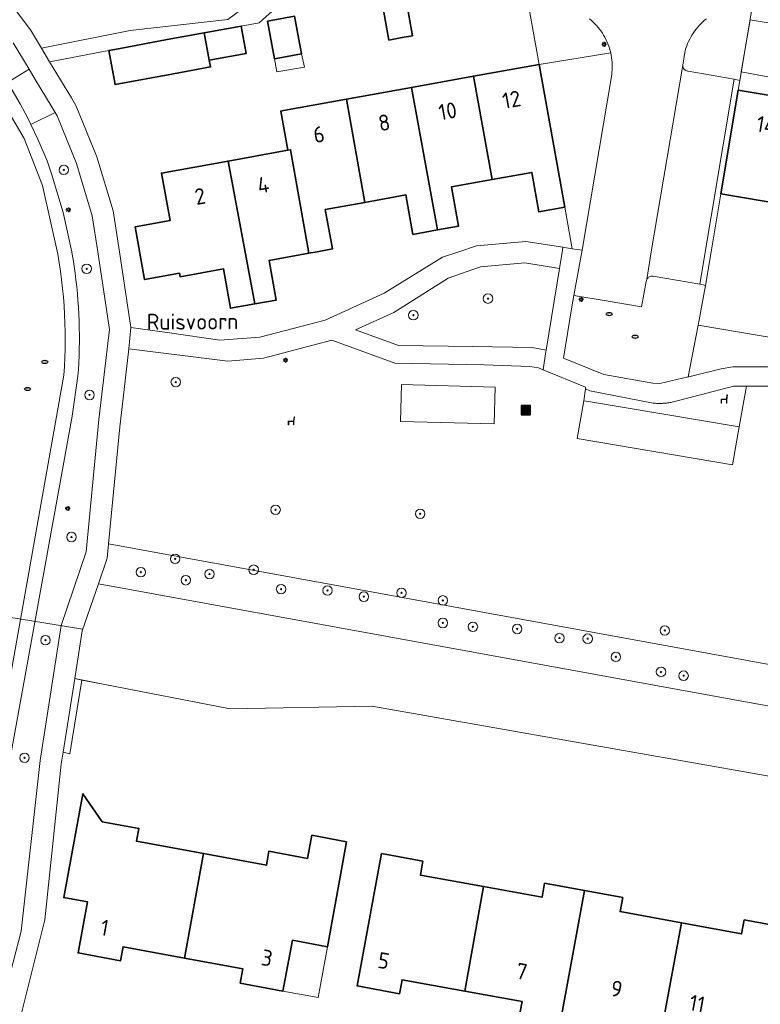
# Model space of a CAD drawing. Header units: metres. Extents: x 152610 to 160096, y 456114 to 462495.
# Tile 625 of 938: x 158932 to 158995, y 460187 to 460270. Entities that reach past the tile are written whole.
import ezdxf
from ezdxf.enums import TextEntityAlignment as Align

# ---------------------------------------------------------------- set-up
doc = ezdxf.new("R2010")
doc.units = ezdxf.units.M
doc.header["$LTSCALE"] = 0.5
doc.layers.get('0').update_dxf_attribs({"linetype": 'CONTINUOUS'})
for name, color, linetype, lineweight in [('B-PV-GK-BESCHOEIING-G', 251, 'GK-BESCHOEIING-SO', 18), ('B-PV-GR-BEPLANTING_CULTUUR_BOSPLANTSOEN-GV', 251, 'CONTINUOUS', 18), ('B-PV-GR-BEPLANTING_CULTUUR_HEESTERS-GV', 251, 'CONTINUOUS', 18), ('B-PV-GR-BOOM-S', 251, 'CONTINUOUS', 25), ('B-PV-IE-MEUBILAIR-S', 251, 'CONTINUOUS', 25), ('B-PV-IE-MEUBILAIR_WEGMEUBILAIR-S', 251, 'CONTINUOUS', 25), ('B-PV-IE-MEUBILAIR_WEGMEUBILAIR_AFVALBAK-S', 251, 'CONTINUOUS', 25), ('B-PV-KW-KUNSTWERK_DUIKER-G', 251, 'CONTINUOUS', 18), ('B-PV-OG-BEBOUWING-GV', 6, 'CONTINUOUS', 35), ('B-PV-OG-BEBOUWING-T18', 1, 'CONTINUOUS', 18), ('B-PV-OG-BEBOUWING_OVERBOUWING-GV', 251, 'CONTINUOUS', 18), ('B-PV-OG-TERREIN_BEGROEID-GV', 251, 'CONTINUOUS', 18), ('B-PV-OG-TOPOGRAFIE-T18', 1, 'CONTINUOUS', 18), ('B-PV-OG-WATER_SLOOT-GV', 251, 'CONTINUOUS', 18), ('B-PV-VH-GESLOTENVERHARDING_ASFALT-GV', 251, 'CONTINUOUS', 18), ('B-PV-VH-ONVERHARD_ZAND-GV', 251, 'CONTINUOUS', 18), ('B-PV-VH-OPENVERHARDING_BETONSTRAATSTEEN-GV', 251, 'CONTINUOUS', 18), ('B-PV-VH-OPENVERHARDING_TEGEL-GV', 251, 'CONTINUOUS', 18)]:
    doc.layers.add(name, color=color, linetype=linetype, lineweight=lineweight)
doc.styles.add('NLCS-ISO', font='NLCS-ISO.ttf')
doc.styles.add('NLCS-ISO-M750-T18', font='NLCS-ISO.ttf', dxfattribs={"height": 1.35})
doc.linetypes.add('GK-BESCHOEIING-SO', pattern='A,18,-3,[1,NLCS.SHX,S=0.6,R=0,X=0,Y=0],-3', length=24)

# ---------------------------------------------------------------- blocks, each defined once
blk = doc.blocks.new('SIE-WEG_AFVALBAK-SO')
h = blk.add_hatch(color=256)
h.dxf.hatch_style = 1
h.paths.add_polyline_path([(-1.5, -1.5), (1.5, -1.5), (1.5, 1.5), (-1.5, 1.5)])
for points in [[(-2, -2), (2, -2), (2, 2), (-2, 2)], [(-1.5, -1.5), (1.5, -1.5), (1.5, 1.5), (-1.5, 1.5)]]:
    blk.add_lwpolyline(points, close=True)
blk = doc.blocks.new('SIE-MEUBILAIR_PAAL_LICHTMAST-SO')
for points in [[(-0.62, 0), (-1, 0)], [(-0.71, 0.71), (-0.44, 0.44)], [(0, 1), (0, 0.62)], [(0.44, 0.44), (0.71, 0.71)], [(1, 0), (0.62, 0)], [(-0.71, -0.71), (-0.44, -0.44)], [(0, -0.62), (0, -1)], [(0.44, -0.44), (0.71, -0.71)]]:
    blk.add_lwpolyline(points)
blk.add_circle((0, 0), 0.5)
blk = doc.blocks.new('SIE-MEUBILAIR_PUT_RIOOLPUT-SO')
blk.add_ellipse((0, 0), major_axis=(1.25, 0), ratio=0.54)
at = {"style": 'NLCS-ISO'}
blk.add_text('ri', height=0.75, dxfattribs=at).set_placement((-0.04, 0.07), align=Align.MIDDLE_CENTER)
blk = doc.blocks.new('SIE-WEG_ZITBANK-SO')
at = {"color": 0, "linetype": 'ByBlock', "lineweight": 18}
blk.add_lwpolyline([(-0.91, -1.63), (-0.91, -0.2), (1.09, -0.2), (1.09, -1.63), (1.29, -1.63), (1.29, -0.21), (1.54, 1.78), (1.33, 1.78), (1.11, 0), (-1.11, 0), (-1.11, -1.63)], close=True, dxfattribs=at)
blk = doc.blocks.new('SGR-BOOM_GBKN-SO')
at = {"linetype": 'ByBlock', "lineweight": 18}
h = blk.add_hatch(color=0, dxfattribs=at)
h.dxf.hatch_style = 1
edge = h.paths.add_edge_path()
edge.add_arc((0, 0), 0.25, 0, 360)
at = {"color": 0, "linetype": 'ByBlock', "lineweight": 18}
for radius in [2, 0.25]:
    blk.add_circle((0, 0), radius, dxfattribs=at)
at = {"color": 0, "linetype": 'ByBlock', "lineweight": 18, "style": 'NLCS-ISO'}
blk.add_attdef('SOORT', (2.5, 0), '', height=1.5, dxfattribs=at)

msp = doc.modelspace()

# ---------------------------------------------------------------- linework, layer by layer
at = {"layer": 'B-PV-GK-BESCHOEIING-G', "flags": 128}
msp.add_lwpolyline([(158936.984, 460214.027), (158939.376, 460213.562), (158950.085, 460211.478), (158962.025, 460211.702), (159000, 460205.012), (159001.945, 460204.622), (159009.55, 460203.1), (159020.631, 460201.112), (159020.936, 460201.038), (159021.243, 460200.972), (159021.552, 460200.914), (159021.861, 460200.864), (159022.172, 460200.822), (159022.485, 460200.787), (159022.797, 460200.761), (159023.111, 460200.742), (159023.424, 460200.732), (159023.738, 460200.729), (159024.052, 460200.735), (159024.366, 460200.749), (159024.679, 460200.77), (159024.992, 460200.8), (159025.303, 460200.837), (159025.586, 460200.878), (159026.409, 460201.022), (159027.219, 460201.227), (159028.316, 460201.612), (159029.349, 460202.144), (159029.696, 460202.323), (159030.04, 460202.509), (159030.38, 460202.702), (159030.716, 460202.902), (159031.047, 460203.108), (159031.375, 460203.322), (159031.698, 460203.542), (159032.016, 460203.768), (159032.33, 460204.002), (159032.638, 460204.241), (159032.942, 460204.487), (159033.241, 460204.739), (159033.535, 460204.997), (159033.823, 460205.261), (159034.105, 460205.531), (159034.383, 460205.806), (159034.654, 460206.087), (159034.92, 460206.374), (159034.983, 460206.444), (159036.165, 460207.897), (159037.2, 460209.459), (159037.398, 460209.777), (159037.589, 460210.099), (159037.773, 460210.425), (159037.95, 460210.755), (159038.119, 460211.089), (159038.282, 460211.426), (159038.438, 460211.766), (159038.586, 460212.11), (159038.727, 460212.457), (159038.86, 460212.807), (159038.986, 460213.16), (159039.104, 460213.515), (159039.215, 460213.872), (159039.318, 460214.232), (159039.413, 460214.594), (159039.501, 460214.958), (159039.58, 460215.324), (159039.652, 460215.692), (159039.716, 460216.061), (159039.723, 460216.103), (159040.908, 460222.862), (159041.314, 460226.815), (159041.385, 460227.085), (159041.448, 460227.356), (159041.504, 460227.629), (159041.551, 460227.904), (159041.591, 460228.18), (159041.622, 460228.457), (159041.646, 460228.734), (159041.662, 460229.013), (159041.67, 460229.291), (159041.669, 460229.57), (159041.661, 460229.849), (159041.645, 460230.127), (159041.621, 460230.404), (159041.589, 460230.681), (159041.548, 460230.957), (159041.543, 460230.991), (159041.527, 460231.29), (159041.512, 460231.697), (159041.506, 460232.104), (159041.507, 460232.511), (159041.516, 460232.918), (159041.533, 460233.325), (159041.559, 460233.731), (159041.592, 460234.137), (159041.633, 460234.542), (159041.682, 460234.947), (159041.739, 460235.35), (159041.804, 460235.752), (159041.877, 460236.153), (159041.958, 460236.552), (159042.047, 460236.949), (159042.143, 460237.345), (159042.239, 460237.688), (159042.326, 460238.033), (159042.407, 460238.38), (159042.479, 460238.728), (159042.543, 460239.078), (159042.6, 460239.43), (159042.648, 460239.783), (159042.689, 460240.136), (159042.722, 460240.491), (159042.746, 460240.846), (159042.763, 460241.201), (159042.772, 460241.557), (159042.773, 460241.913), (159042.766, 460242.269), (159042.75, 460242.625), (159042.727, 460242.98), (159042.696, 460243.335), (159042.657, 460243.689), (159042.61, 460244.041), (159042.597, 460244.127), (159042.385, 460249.999), (159042.672, 460259.589), (159042.862, 460260.553), (159043.045, 460261.519), (159043.219, 460262.486), (159043.386, 460263.454), (159043.545, 460264.424), (159043.696, 460265.395), (159043.839, 460266.367), (159043.974, 460267.34), (159044.101, 460268.315), (159044.22, 460269.29), (159044.332, 460270.266), (159044.435, 460271.243), (159044.53, 460272.221), (159044.618, 460273.2), (159044.697, 460274.18), (159044.768, 460275.16), (159044.832, 460276.14), (159044.887, 460277.121), (159044.935, 460278.103), (159044.974, 460279.085), (159045.006, 460280.067), (159045.029, 460281.049), (159045.045, 460282.032), (159045.052, 460283.014), (159045.052, 460283.997), (159045.043, 460284.98), (159045.027, 460285.962), (159045.003, 460286.944), (159044.97, 460287.927), (159044.93, 460288.908), (159044.881, 460289.89), (159044.825, 460290.871), (159044.76, 460291.851), (159044.688, 460292.831), (159044.607, 460293.811), (159044.519, 460294.789), (159044.423, 460295.767), (159044.415, 460295.842), (159043.935, 460299.839), (159043.323, 460303.818), (159036.442, 460388.09), (159036.168, 460389.571), (159036.159, 460389.735), (159036.143, 460389.899), (159036.118, 460390.061), (159036.085, 460390.222), (159036.045, 460390.382), (159035.997, 460390.539), (159035.941, 460390.694), (159035.878, 460390.845), (159035.808, 460390.994), (159035.731, 460391.139), (159035.646, 460391.28), (159035.555, 460391.417), (159035.457, 460391.549), (159035.353, 460391.676), (159035.243, 460391.798), (159035.127, 460391.915), (159035.005, 460392.025), (159034.879, 460392.13), (159034.747, 460392.228), (159034.611, 460392.32), (159034.47, 460392.405), (159034.325, 460392.484), (159034.177, 460392.555), (159034.026, 460392.618), (159033.871, 460392.675), (159033.787, 460392.702), (159033.629, 460392.747), (159033.469, 460392.784), (159033.307, 460392.813), (159033.144, 460392.834), (159032.98, 460392.847), (159032.816, 460392.852), (159032.651, 460392.85), (159032.487, 460392.839), (159032.324, 460392.82), (159032.162, 460392.794), (159032.001, 460392.759), (159031.842, 460392.717), (159031.686, 460392.667), (159031.532, 460392.609), (159031.38, 460392.544), (159031.233, 460392.472), (159031.089, 460392.393), (159030.949, 460392.307), (159030.813, 460392.214), (159030.682, 460392.114), (159030.556, 460392.009), (159030.436, 460391.897), (159030.399, 460391.861), (159030.286, 460391.742), (159030.178, 460391.617), (159030.077, 460391.488), (159029.982, 460391.353), (159029.894, 460391.215), (159029.813, 460391.072), (159029.739, 460390.925), (159029.672, 460390.775), (159029.612, 460390.621), (159029.56, 460390.465), (159029.516, 460390.307), (159029.479, 460390.147), (159029.45, 460389.985), (159029.429, 460389.822), (159029.416, 460389.658), (159029.411, 460389.494), (159029.414, 460389.329), (159029.425, 460389.165), (159029.436, 460389.062), (159029.818, 460379.281), (159030.803, 460354.062), (159030.84, 460353.964), (159031.02, 460353.471), (159031.192, 460352.975), (159031.357, 460352.476), (159031.514, 460351.975), (159031.663, 460351.472), (159031.805, 460350.966), (159031.939, 460350.458), (159032.065, 460349.949), (159032.184, 460349.437), (159032.294, 460348.924), (159032.397, 460348.409), (159032.492, 460347.893), (159032.579, 460347.375), (159032.659, 460346.856), (159032.73, 460346.335), (159032.793, 460345.814), (159032.849, 460345.292), (159032.896, 460344.769), (159032.936, 460344.246), (159032.967, 460343.721), (159032.991, 460343.197), (159033.006, 460342.672), (159033.014, 460342.147), (159033.013, 460341.622), (159033.005, 460341.097), (159032.988, 460340.572), (159032.964, 460340.048), (159032.931, 460339.524), (159032.891, 460339), (159032.88, 460337.984), (159032.878, 460336.969), (159032.883, 460335.953), (159032.896, 460334.937), (159032.917, 460333.922), (159032.947, 460332.906), (159032.984, 460331.891), (159033.029, 460330.876), (159033.082, 460329.862), (159033.144, 460328.848), (159033.213, 460327.835), (159033.29, 460326.822), (159033.375, 460325.81), (159033.468, 460324.798), (159033.569, 460323.787), (159033.678, 460322.778), (159033.795, 460321.769), (159033.92, 460320.76), (159034.053, 460319.753), (159034.194, 460318.747), (159034.343, 460317.743), (159034.499, 460316.739), (159034.664, 460315.737), (159034.802, 460314.931), (159035.607, 460311.905), (159036.332, 460308.859), (159036.937, 460305.994), (159037.471, 460303.115), (159038.165, 460296.987), (159038.708, 460290.843), (159038.772, 460289.979), (159038.734, 460287.266), (159038.708, 460284.113), (159038.747, 460283.783), (159038.814, 460283.163), (159038.872, 460282.543), (159038.923, 460281.921), (159038.966, 460281.299), (159039.001, 460280.676), (159039.028, 460280.053), (159039.047, 460279.43), (159039.058, 460278.807), (159039.06, 460278.183), (159039.055, 460277.56), (159039.042, 460276.936), (159039.021, 460276.313), (159038.992, 460275.69), (159038.955, 460275.067), (159038.91, 460274.445), (159038.857, 460273.824), (159038.796, 460273.204), (159038.727, 460272.584), (159038.65, 460271.965), (159038.571, 460271.416), (159038.493, 460270.866), (159038.32, 460267.564), (159037.919, 460264.281), (159037.619, 460261.371), (159037.133, 460258.486), (159036.386, 460254.834), (159035.891, 460251.139), (159035.793, 460249.999), (159035.195, 460239.59), (159034.358, 460225.084), (159034.251, 460223.183), (159034.235, 460221.569), (159034.067, 460219.48), (159033.926, 460216.895), (159033.756, 460215.519), (159033.392, 460214.069), (159032.549, 460212.157), (159031.465, 460210.458), (159030.193, 460208.799), (159029.63, 460208.258), (159029.425, 460208.123), (159029.176, 460207.97), (159028.924, 460207.823), (159028.668, 460207.684), (159028.408, 460207.551), (159028.144, 460207.426), (159027.877, 460207.308), (159027.607, 460207.197), (159026.566, 460206.694), (159025.453, 460206.382), (159024.196, 460206.267), (159022.94, 460206.393), (159000, 460210.881), (158999.85, 460210.91), (158938.977, 460222)], dxfattribs=at)
at = {"layer": 'B-PV-GR-BEPLANTING_CULTUUR_BOSPLANTSOEN-GV', "flags": 128}
for points in [[(158977.86, 460248.57), (158974.93, 460249.07), (158971.18, 460248.73), (158968.48, 460247.77), (158963.9, 460244.88), (158960.66, 460243.4), (158964.28, 460242.09), (158970.557, 460242.001), (158975.549, 460241.913), (158976.718, 460241.69)], [(158985.76, 460247.93), (158985.696, 460247.936), (158985.632, 460247.935), (158985.569, 460247.925), (158985.507, 460247.908), (158985.448, 460247.883), (158985.393, 460247.85), (158985.342, 460247.812), (158985.296, 460247.767), (158985.256, 460247.717), (158985.223, 460247.662), (158985.197, 460247.604), (158985.178, 460247.542), (158985.17, 460247.5), (158984.77, 460245.35), (158981.792, 460245.852), (158979.068, 460246.312), (158978.895, 460245.357), (158978.193, 460241.04), (158981.586, 460239.659), (158985.733, 460238.907), (158986.318, 460238.894), (158988.689, 460239.444), (158989.533, 460243.811), (158990.148, 460247.137), (158989.67, 460247.25)], [(159000, 460242.03), (158989.533, 460243.811), (158988.689, 460239.444), (158988.756, 460239.459), (158991.476, 460240.138), (158992.465, 460240.31), (158995.401, 460240.31), (159000, 460240.218), (159000.295, 460241.98)], [(159000, 460214.403), (158939.838, 460225.392), (158939.72, 460224.17), (158938.977, 460222), (158999.85, 460210.91), (159000, 460210.881), (159022.94, 460206.393), (159024.196, 460206.267), (159025.453, 460206.382), (159026.566, 460206.694), (159027.607, 460207.197), (159026.75, 460209.69), (159026.46, 460209.59), (159024.881, 460209.036), (159024.885, 460209.858)]]:
    msp.add_lwpolyline(points, close=True, dxfattribs=at)
at = {"layer": 'B-PV-GR-BEPLANTING_CULTUUR_HEESTERS-GV', "flags": 128}
msp.add_lwpolyline([(158990.248, 460269.625), (158990.09, 460269.495), (158989.937, 460269.36), (158989.789, 460269.218), (158989.647, 460269.071), (158989.511, 460268.919), (158989.381, 460268.761), (158989.257, 460268.598), (158989.139, 460268.431), (158989.028, 460268.259), (158988.925, 460268.083), (158988.828, 460267.903), (158988.738, 460267.719), (158988.655, 460267.532), (158988.58, 460267.342), (158988.512, 460267.149), (158988.452, 460266.953), (158988.408, 460266.79), (158988.257, 460265.722), (158988.254, 460265.662), (158988.259, 460265.602), (158988.271, 460265.544), (158988.292, 460265.487), (158988.32, 460265.434), (158988.354, 460265.385), (158988.395, 460265.341), (158988.441, 460265.303), (158988.492, 460265.271), (158988.547, 460265.247), (158988.604, 460265.23), (158988.664, 460265.22), (158988.688, 460265.219), (158992.57, 460264.54), (158993.056, 460264.423), (158994.094, 460270.596)], dxfattribs=at)
for points in [[(158982.175, 460266.742), (158982.173, 460266.75), (158976.133, 460265.777), (158978.298, 460253.758), (158978.93, 460250.25), (158979.76, 460250.14), (158982.255, 460264.932), (158982.278, 460265.133), (158982.293, 460265.335), (158982.3, 460265.537), (158982.299, 460265.74), (158982.29, 460265.942), (158982.273, 460266.144), (158982.248, 460266.345), (158982.215, 460266.544)], [(158937.589, 460213.909), (158936.984, 460214.027), (158936, 460207.816), (158936.579, 460207.699)]]:
    msp.add_lwpolyline(points, close=True, dxfattribs=at)
at = {"layer": 'B-PV-KW-KUNSTWERK_DUIKER-G', "flags": 128}
msp.add_lwpolyline([(158937.675, 460218.2), (158920.844, 460220.928)], dxfattribs=at)
at = {"layer": 'B-PV-OG-BEBOUWING-GV', "flags": 128}
for points in [[(158965.46, 460268.19), (158964.951, 460271.009), (158962.965, 460270.655), (158963.47, 460267.83), (158964.597, 460268.032)], [(158956.1, 460266.67), (158955.52, 460269.84), (158953.24, 460269.419), (158953.82, 460266.25)], [(158951.44, 460266.71), (158951.02, 460269.01), (158947.903, 460268.44), (158948.333, 460266.135)], [(158945.325, 460264.994), (158948.437, 460265.569), (158948.333, 460266.135), (158947.903, 460268.44), (158944.79, 460267.87), (158940.36, 460267.03), (158939.857, 460266.936), (158940.384, 460264.082)], [(158978.298, 460253.758), (158976.133, 460265.777), (158970.597, 460264.776), (158972.187, 460256.081), (158975.51, 460256.68), (158976.11, 460253.36)], [(158972.187, 460256.081), (158970.597, 460264.776), (158965.368, 460263.831), (158967.569, 460251.832), (158969.34, 460252.15), (158968.74, 460255.46)], [(158967.569, 460251.832), (158965.368, 460263.831), (158959.898, 460262.843), (158961.43, 460254.151), (158964.9, 460254.78), (158965.5, 460251.46)], [(158998.465, 460262.675), (158992.92, 460263.613), (158991.451, 460254.883), (158996.935, 460253.945), (158997.026, 460253.929), (158998.473, 460262.674)], [(158961.43, 460254.151), (158959.898, 460262.843), (158954.593, 460261.884), (158954.35, 460261.84), (158954.94, 460258.54), (158955.177, 460258.582), (158956.716, 460249.872), (158957.428, 460250), (158958.71, 460250.23), (158958.11, 460253.55)], [(158956.716, 460249.872), (158955.177, 460258.582), (158954.94, 460258.54), (158949.918, 460257.634), (158952.162, 460245.595), (158953.97, 460245.92), (158953.367, 460249.269)], [(158952.162, 460245.595), (158949.918, 460257.634), (158944.3, 460256.62), (158945.024, 460252.614), (158942.074, 460252.081), (158942.873, 460247.653), (158945.825, 460248.185), (158945.88, 460247.88), (158949.54, 460248.54), (158950.13, 460245.23)], [(158939.309, 460201.973), (158937.677, 460204.329), (158936.067, 460195.576), (158938.067, 460195.207), (158937.27, 460190.91), (158940.85, 460190.25), (158940.908, 460190.563), (158941.07, 460191.44), (158946.237, 460190.477), (158947.85, 460199.281), (158942.19, 460200.33), (158942.39, 460201.411)], [(158959.899, 460200.282), (158956.982, 460200.825), (158956.62, 460198.88), (158953.36, 460199.48), (158953.14, 460198.3), (158947.85, 460199.281), (158946.237, 460190.477), (158951.16, 460189.56), (158950.996, 460188.671), (158950.94, 460188.37), (158954.54, 460187.7), (158955.336, 460191.977), (158958.287, 460191.428)], [(158966.34, 460198.65), (158962.85, 460199.29), (158960.79, 460188.13), (158964.37, 460187.47), (158964.422, 460187.747), (158964.59, 460188.65), (158969.877, 460187.688), (158971.44, 460196.501), (158966.13, 460197.47)], [(158979.954, 460196.167), (158976.59, 460196.78), (158976.38, 460195.6), (158971.44, 460196.501), (158969.877, 460187.688), (158974.7, 460186.81), (158974.548, 460185.954), (158974.49, 460185.63), (158977.911, 460185.003)], [(158983.18, 460195.58), (158979.954, 460196.167), (158977.911, 460185.003), (158981.2, 460184.4), (158981.261, 460184.743), (158981.41, 460185.58), (158986.508, 460184.647), (158988.144, 460193.449), (158982.96, 460194.4)], [(158998.869, 460187.5), (158999.885, 460187.308), (159000.536, 460190.76), (158999.51, 460190.954), (158999.8, 460192.515), (158993.43, 460193.7), (158993.21, 460192.52), (158988.144, 460193.449), (158986.508, 460184.647), (158991.52, 460183.73), (158991.364, 460182.851), (158991.31, 460182.55), (158994.88, 460181.9), (158995.43, 460184.92), (158998.293, 460184.399)]]:
    msp.add_lwpolyline(points, close=True, dxfattribs=at)
at = {"layer": 'B-PV-OG-BEBOUWING_OVERBOUWING-GV', "flags": 128}
for points in [[(158997.97, 460268.86), (158993.913, 460269.521), (158993.178, 460265.151), (158997.21, 460264.38), (158997.59, 460266.62)], [(158956.355, 460265.538), (158956.1, 460266.67), (158953.82, 460266.25), (158954.036, 460265.164)], [(158958.287, 460191.428), (158955.336, 460191.977), (158954.54, 460187.7), (158957.508, 460187.148)]]:
    msp.add_lwpolyline(points, close=True, dxfattribs=at)
at = {"layer": 'B-PV-OG-TERREIN_BEGROEID-GV', "flags": 128}
for points in [[(158974.358, 460275.629), (158976.133, 460265.777), (158982.173, 460266.75), (158982.126, 460266.939), (158982.07, 460267.133), (158982.006, 460267.326), (158981.935, 460267.515), (158981.856, 460267.701), (158981.77, 460267.885), (158981.677, 460268.064), (158981.576, 460268.24), (158981.469, 460268.412), (158981.355, 460268.579), (158981.235, 460268.742), (158981.108, 460268.9), (158980.975, 460269.052), (158980.836, 460269.2), (158980.692, 460269.341), (158980.542, 460269.477), (158980.386, 460269.607)], [(158931.322, 460264.251), (158933.141, 460265.365), (158931.8, 460267.59)], [(158931.104, 460187.416), (158932.47, 460192.76), (158934.08, 460207.14), (158935.85, 460218.51), (158937.963, 460224.717), (158939.02, 460235.86), (158939.92, 460243.44), (158938.922, 460250), (158938.46, 460253.03), (158937.15, 460257.42), (158935.5, 460261.45), (158935.334, 460261.726), (158933.276, 460260.717), (158933.873, 460259.489), (158934.664, 460257.647), (158935.022, 460256.555), (158936.007, 460253.311), (158936.738, 460250), (158936.751, 460249.924), (158936.847, 460249.35), (158936.935, 460248.776), (158937.015, 460248.2), (158937.087, 460247.623), (158937.152, 460247.046), (158937.208, 460246.467), (158937.256, 460245.888), (158937.297, 460245.308), (158937.329, 460244.728), (158937.353, 460244.147), (158937.37, 460243.566), (158937.378, 460242.985), (158937.378, 460242.403), (158937.371, 460241.822), (158937.355, 460241.241), (158937.331, 460240.66), (158937.3, 460240.08), (158937.26, 460239.5), (158936.784, 460236.14), (158931.01, 460204.38)], [(159000, 460238.671), (158993.786, 460238.679), (158993.62, 460238.679), (158993.391, 460237.421), (158992.993, 460235.229), (158992.442, 460232.027), (158979.34, 460234.246), (158979.895, 460237.428), (158980.034, 460238.438), (158980.053, 460238.573), (158976.466, 460240.045), (158976.07, 460240.208), (158975.355, 460240.318), (158971.503, 460240.462), (158963.98, 460240.61), (158958.67, 460242.53), (158952.91, 460241.04), (158949.88, 460240.76), (158941.55, 460241.8), (158941.068, 460237.647), (158940.79, 460235.25), (158939.838, 460225.392), (159000, 460214.403)]]:
    msp.add_lwpolyline(points, dxfattribs=at)
msp.add_lwpolyline([(158972.43, 460238.589), (158972.35, 460235.49), (158964.452, 460235.696), (158964.533, 460238.795)], close=True, dxfattribs=at)
at = {"layer": 'B-PV-OG-WATER_SLOOT-GV', "flags": 128}
msp.add_lwpolyline([(158999.85, 460210.91), (158938.977, 460222), (158937.62, 460218.04), (158936.984, 460214.027), (158937.589, 460213.909), (158939.376, 460213.562), (158950.085, 460211.478), (158962.025, 460211.702), (159000, 460205.012)], dxfattribs=at)
at = {"layer": 'B-PV-VH-GESLOTENVERHARDING_ASFALT-GV', "flags": 128}
for points in [[(158931.01, 460204.38), (158936.784, 460236.14), (158937.26, 460239.5), (158937.3, 460240.08), (158937.331, 460240.66), (158937.355, 460241.241), (158937.371, 460241.822), (158937.378, 460242.403), (158937.378, 460242.985), (158937.37, 460243.566), (158937.353, 460244.147), (158937.329, 460244.728), (158937.297, 460245.308), (158937.256, 460245.888), (158937.208, 460246.467), (158937.152, 460247.046), (158937.087, 460247.623), (158937.015, 460248.2), (158936.935, 460248.776), (158936.847, 460249.35), (158936.751, 460249.924), (158936.738, 460250), (158936.007, 460253.311), (158935.022, 460256.555), (158934.664, 460257.647), (158933.873, 460259.489), (158933.276, 460260.717), (158932.996, 460261.292), (158932.374, 460262.456), (158931.717, 460263.601)], [(158929.829, 460204.595), (158936.063, 460239.59), (158936.111, 460240.32), (158936.147, 460241.05), (158936.169, 460241.782), (158936.178, 460242.513), (158936.175, 460243.244), (158936.158, 460243.975), (158936.128, 460244.706), (158936.085, 460245.437), (158936.029, 460246.166), (158935.961, 460246.894), (158935.879, 460247.621), (158935.784, 460248.346), (158935.677, 460249.07), (158935.556, 460249.791), (158934.266, 460255.583), (158932.711, 460259.525), (158930.686, 460262.987)], [(158930.686, 460262.987), (158932.711, 460259.525), (158934.266, 460255.583), (158935.556, 460249.791), (158935.677, 460249.07), (158935.784, 460248.346), (158935.879, 460247.621), (158935.961, 460246.894), (158936.029, 460246.166), (158936.085, 460245.437), (158936.128, 460244.706), (158936.158, 460243.975), (158936.175, 460243.244), (158936.178, 460242.513), (158936.169, 460241.782), (158936.147, 460241.05), (158936.111, 460240.32), (158936.063, 460239.59), (158929.829, 460204.595)]]:
    msp.add_lwpolyline(points, dxfattribs=at)
at = {"layer": 'B-PV-VH-ONVERHARD_ZAND-GV', "flags": 128}
msp.add_lwpolyline([(158980.301, 460237.365), (158979.895, 460237.428), (158979.34, 460234.246), (158992.442, 460232.027), (158992.993, 460235.229)], close=True, dxfattribs=at)
at = {"layer": 'B-PV-VH-OPENVERHARDING_BETONSTRAATSTEEN-GV', "flags": 128}
msp.add_lwpolyline([(158980.386, 460269.607), (158980.542, 460269.477), (158980.692, 460269.341), (158980.836, 460269.2), (158980.975, 460269.052), (158981.108, 460268.9), (158981.235, 460268.742), (158981.355, 460268.579), (158981.469, 460268.412), (158981.576, 460268.24), (158981.677, 460268.064), (158981.77, 460267.885), (158981.856, 460267.701), (158981.935, 460267.515), (158982.006, 460267.326), (158982.07, 460267.133), (158982.126, 460266.939), (158982.173, 460266.75), (158982.175, 460266.742), (158982.215, 460266.544), (158982.248, 460266.345), (158982.273, 460266.144), (158982.29, 460265.942), (158982.299, 460265.74), (158982.3, 460265.537), (158982.293, 460265.335), (158982.278, 460265.133), (158982.255, 460264.932), (158979.76, 460250.14), (158979.738, 460250), (158979.068, 460246.312), (158981.792, 460245.852), (158984.77, 460245.35), (158985.17, 460247.5), (158985.178, 460247.542), (158985.197, 460247.604), (158985.223, 460247.662), (158985.594, 460250), (158988.257, 460265.722), (158988.408, 460266.79), (158988.452, 460266.953), (158988.512, 460267.149), (158988.58, 460267.342), (158988.655, 460267.532), (158988.738, 460267.719), (158988.828, 460267.903), (158988.925, 460268.083), (158989.028, 460268.259), (158989.139, 460268.431), (158989.257, 460268.598), (158989.381, 460268.761), (158989.511, 460268.919), (158989.647, 460269.071), (158989.789, 460269.218), (158989.937, 460269.36), (158990.09, 460269.495), (158990.248, 460269.625)], dxfattribs=at)
for points in [[(158989.67, 460247.25), (158992.57, 460264.54), (158988.688, 460265.219), (158988.664, 460265.22), (158988.604, 460265.23), (158988.547, 460265.247), (158988.492, 460265.271), (158988.441, 460265.303), (158988.395, 460265.341), (158988.354, 460265.385), (158988.32, 460265.434), (158988.292, 460265.487), (158988.271, 460265.544), (158988.259, 460265.602), (158988.254, 460265.662), (158988.257, 460265.722), (158985.594, 460250), (158985.223, 460247.662), (158985.256, 460247.717), (158985.296, 460247.767), (158985.342, 460247.812), (158985.393, 460247.85), (158985.448, 460247.883), (158985.507, 460247.908), (158985.569, 460247.925), (158985.632, 460247.935), (158985.696, 460247.936), (158985.76, 460247.93)], [(158992.57, 460264.54), (158989.67, 460247.25), (158990.148, 460247.137), (158990.63, 460250), (158991.451, 460254.883), (158992.92, 460263.613), (158993.056, 460264.423)], [(158993.62, 460238.679), (158992.53, 460238.68), (158992.211, 460238.597), (158987.25, 460237.3), (158987.157, 460237.284), (158987.064, 460237.269), (158986.971, 460237.256), (158986.878, 460237.245), (158986.784, 460237.236), (158986.69, 460237.228), (158986.596, 460237.222), (158986.502, 460237.217), (158986.408, 460237.214), (158986.314, 460237.213), (158986.22, 460237.213), (158986.126, 460237.215), (158986.032, 460237.219), (158985.938, 460237.224), (158985.844, 460237.231), (158985.75, 460237.24), (158980.41, 460238.27), (158980.034, 460238.438), (158979.895, 460237.428), (158980.301, 460237.365), (158992.993, 460235.229), (158993.391, 460237.421)]]:
    msp.add_lwpolyline(points, close=True, dxfattribs=at)
at = {"layer": 'B-PV-VH-OPENVERHARDING_TEGEL-GV', "flags": 128}
for points in [[(158934.183, 460267.141), (158934.87, 460266), (158939.857, 460266.936), (158940.36, 460267.03), (158944.79, 460267.87), (158947.903, 460268.44), (158951.02, 460269.01), (158952.53, 460269.289), (158955.84, 460272.29), (158962.46, 460273.48), (158964.441, 460273.836), (158968.8, 460274.62), (158971.69, 460275.14), (158974.358, 460275.629), (158974.01, 460277.01), (158969.651, 460276.195), (158960.566, 460274.496), (158955.19, 460273.49), (158949.88, 460269.57), (158941.65, 460268.63)], [(158931.717, 460263.601), (158932.374, 460262.456), (158932.996, 460261.292), (158933.276, 460260.717), (158935.334, 460261.726), (158935, 460262.279), (158933.66, 460264.504), (158933.141, 460265.365), (158931.322, 460264.251), (158931.413, 460264.104)], [(158978.121, 460250.376), (158975.02, 460250.86), (158970.85, 460250.49), (158969.373, 460250), (158967.99, 460249.54), (158963.07, 460246.5), (158958.11, 460244.24), (158952.58, 460242.79), (158949.23, 460242.55), (158944.988, 460243.154), (158941.73, 460243.61), (158941.55, 460241.8), (158949.88, 460240.76), (158952.91, 460241.04), (158958.67, 460242.53), (158963.98, 460240.61), (158971.503, 460240.462), (158975.355, 460240.318), (158976.07, 460240.208), (158976.466, 460240.045), (158976.7, 460241.58), (158976.718, 460241.69), (158975.549, 460241.913), (158970.557, 460242.001), (158964.28, 460242.09), (158960.66, 460243.4), (158963.9, 460244.88), (158968.48, 460247.77), (158971.18, 460248.73), (158974.93, 460249.07), (158977.86, 460248.57), (158978.096, 460250.118)], [(158972.43, 460238.589), (158964.533, 460238.795), (158964.452, 460235.696), (158972.35, 460235.49)]]:
    msp.add_lwpolyline(points, close=True, dxfattribs=at)
for points in [[(158932.374, 460185.38), (158934.47, 460193.7), (158935.84, 460206.81), (158936, 460207.816), (158936.984, 460214.027), (158937.62, 460218.04), (158938.977, 460222), (158939.72, 460224.17), (158939.838, 460225.392), (158940.79, 460235.25), (158941.068, 460237.647), (158941.55, 460241.8), (158941.73, 460243.61), (158940.75, 460250), (158940.22, 460253.45), (158938.84, 460257.98), (158937.12, 460262.26), (158936.701, 460262.957), (158934.87, 460266), (158934.183, 460267.141), (158933.25, 460268.69), (158930.63, 460272.17)], [(158931.8, 460267.59), (158933.141, 460265.365), (158933.66, 460264.504), (158935, 460262.279), (158935.334, 460261.726), (158935.5, 460261.45), (158937.15, 460257.42), (158938.46, 460253.03), (158938.922, 460250), (158939.92, 460243.44), (158939.02, 460235.86), (158937.963, 460224.717), (158935.85, 460218.51), (158934.08, 460207.14), (158932.47, 460192.76), (158931.104, 460187.416)], [(158995.401, 460240.31), (158992.465, 460240.31), (158991.476, 460240.138), (158988.756, 460239.459), (158988.689, 460239.444), (158986.318, 460238.894), (158985.733, 460238.907), (158981.586, 460239.659), (158978.193, 460241.04), (158978.895, 460245.357), (158979.068, 460246.312), (158979.738, 460250), (158979.76, 460250.14), (158978.93, 460250.25), (158978.121, 460250.376), (158978.096, 460250.118), (158977.86, 460248.57), (158976.718, 460241.69), (158976.7, 460241.58), (158976.466, 460240.045), (158980.053, 460238.573), (158980.034, 460238.438), (158980.41, 460238.27), (158985.75, 460237.24), (158985.844, 460237.231), (158985.938, 460237.224), (158986.032, 460237.219), (158986.126, 460237.215), (158986.22, 460237.213), (158986.314, 460237.213), (158986.408, 460237.214), (158986.502, 460237.217), (158986.596, 460237.222), (158986.69, 460237.228), (158986.784, 460237.236), (158986.878, 460237.245), (158986.971, 460237.256), (158987.064, 460237.269), (158987.157, 460237.284), (158987.25, 460237.3), (158992.211, 460238.597), (158992.53, 460238.68), (158993.62, 460238.679), (158993.786, 460238.679), (159000, 460238.671)]]:
    msp.add_lwpolyline(points, dxfattribs=at)

# ---------------------------------------------------------------- block references
at = {"layer": 'B-PV-GR-BOOM-S', "xscale": 0.2, "yscale": 0.2, "zscale": 0.2}
for p in [(158936.065, 460256.889), (158937.995, 460248.555), (158971.825, 460246.044), (158965.533, 460244.646), (158945.501, 460239.01), (158938.234, 460237.925), (158953.92, 460228.25), (158966.111, 460227.918), (158936.712, 460225.958), (158945.45, 460224.11), (158942.56, 460222.99), (158952.07, 460223.2), (158946.348, 460222.314), (158948.355, 460222.836), (158954.381, 460221.567), (158958.3, 460221.45), (158961.358, 460220.933), (158964.53, 460221.25), (158968.018, 460220.616), (158968.018, 460218.713), (158970.555, 460218.396), (158974.29, 460218.21), (158986.729, 460218.079), (158934.52, 460217.262), (158977.849, 460217.444), (158980.23, 460217.39), (158982.607, 460215.859), (158986.412, 460214.59), (158988.315, 460214.273), (158932.757, 460207.357)]:
    msp.add_blockref('SGR-BOOM_GBKN-SO', p, dxfattribs=at)
at = {"layer": 'B-PV-IE-MEUBILAIR-S', "xscale": 0.2, "yscale": 0.2, "zscale": 0.2}
for name, p in [('SIE-MEUBILAIR_PAAL_LICHTMAST-SO', (158981.612, 460267.468)), ('SIE-MEUBILAIR_PAAL_LICHTMAST-SO', (158936.448, 460253.531)), ('SIE-MEUBILAIR_PAAL_LICHTMAST-SO', (158979.672, 460245.977)), ('SIE-MEUBILAIR_PUT_RIOOLPUT-SO', (158982.04, 460244.74)), ('SIE-MEUBILAIR_PUT_RIOOLPUT-SO', (158984.23, 460242.83)), ('SIE-MEUBILAIR_PUT_RIOOLPUT-SO', (158934.46, 460240.71)), ('SIE-MEUBILAIR_PAAL_LICHTMAST-SO', (158954.751, 460240.865)), ('SIE-MEUBILAIR_PUT_RIOOLPUT-SO', (158933.01, 460238.43)), ('SIE-MEUBILAIR_PAAL_LICHTMAST-SO', (158936.393, 460228.366))]:
    msp.add_blockref(name, p, dxfattribs=at)
at = {"layer": 'B-PV-IE-MEUBILAIR_WEGMEUBILAIR-S', "xscale": 0.2, "yscale": 0.2, "zscale": 0.2}
for p in [(158991.706, 460237.572), (158955.207, 460235.722)]:
    msp.add_blockref('SIE-WEG_ZITBANK-SO', p, dxfattribs=at)
at = {"layer": 'B-PV-IE-MEUBILAIR_WEGMEUBILAIR_AFVALBAK-S', "xscale": 0.2, "yscale": 0.2, "zscale": 0.2}
msp.add_blockref('SIE-WEG_AFVALBAK-SO', (158975.009, 460236.648), dxfattribs=at)

# ---------------------------------------------------------------- texts
at = {"layer": 'B-PV-OG-BEBOUWING-T18', "style": 'NLCS-ISO-M750-T18'}
for s, rotation, p in [('12', 10.3, (158973.81, 460262.816)), ('10', 10.3, (158968.427, 460261.843)), ('8', 10.3, (158963.077, 460260.877)), ('14', 350.4, (158995.276, 460260.679)), ('6', 10.3, (158957.569, 460259.881)), ('4', 10.2, (158952.873, 460255.626)), ('2', 10.3, (158947.553, 460254.667)), ('1', 349.6, (158939.513, 460193.039)), ('3', 349.5, (158953.197, 460190.493)), ('5', 349.6, (158963.033, 460190.259)), ('7', 349.6, (158974.668, 460189.357)), ('9', 349.6, (158982.67, 460187.891)), ('11', 349.6, (158989.464, 460186.648))]:
    msp.add_text(s, height=1.35, rotation=rotation, dxfattribs=at).set_placement(p, align=Align.MIDDLE)
at = {"layer": 'B-PV-OG-TOPOGRAFIE-T18', "style": 'NLCS-ISO-M750-T18'}
msp.add_text('Ruisvoorn', height=1.35, rotation=0.3, dxfattribs=at).set_placement((158946.918, 460244.114), align=Align.MIDDLE)

doc.saveas('drawing.dxf')
